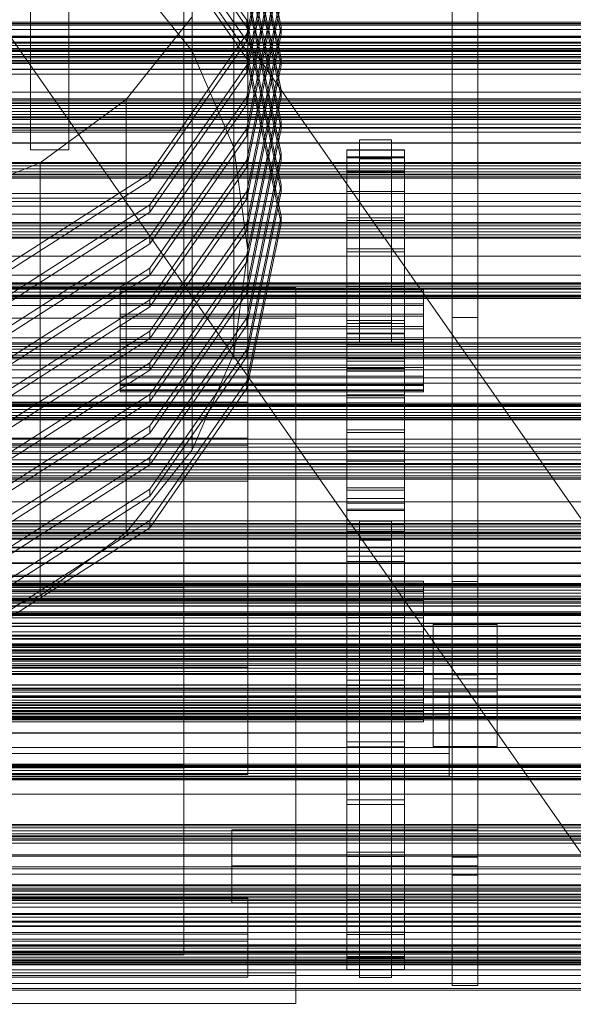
# Model space of a CAD drawing. Header units: millimetres. Extents: x -2233 to 65662, y -50530 to 6847.
# Tile 282 of 656: x 689 to 862, y -33190 to -32882. Entities that reach past the tile are written whole.
import ezdxf

# ---------------------------------------------------------------- set-up
doc = ezdxf.new("R2010")
doc.units = ezdxf.units.MM
for name, color, linetype, lineweight in [('frontal_C01', 7, 'Continuous', 0), ('frontal_C02', 7, 'Continuous', 0), ('frontal_C03', 7, 'Continuous', 0), ('frontal_C03-dry', 7, 'Continuous', 0), ('frontal_secador', 7, 'Continuous', 0), ('frontal_tolva', 7, 'Continuous', 0)]:
    doc.layers.add(name, color=color, linetype=linetype, lineweight=lineweight)

msp = doc.modelspace()

# ---------------------------------------------------------------- linework, layer by layer
at = {"layer": 'frontal_C01'}
for p, q in [((742.583, -32892.161), (742.583, -32756.679)), ((755.57, -32922.24), (755.57, -32786.758)), ((760, -32819.036), (760, -32954.518)), ((770.4, -32884.519), (759.713, -32832.975)), ((759.713, -32886.669), (770.4, -32835.125)), ((759.713, -32835.233), (770.4, -32886.777)), ((770.4, -32837.383), (759.713, -32888.927)), ((759.713, -32882.37), (729.278, -32838.673)), ((729.278, -32840.931), (759.713, -32884.628)), ((770.4, -32894.398), (759.713, -32842.854)), ((759.713, -32896.548), (770.4, -32845.004)), ((759.713, -32845.112), (770.4, -32896.656)), ((759.713, -32892.248), (729.278, -32848.551)), ((770.4, -32847.262), (759.713, -32898.806)), ((729.278, -32850.81), (759.713, -32894.507)), ((755.57, -32986.797), (755.57, -32851.315)), ((770.4, -32904.277), (759.713, -32852.733)), ((759.713, -32906.427), (770.4, -32854.883)), ((759.713, -32854.991), (770.4, -32906.535)), ((770.4, -32857.141), (759.713, -32908.685)), ((740, -32860.392), (740, -32916.843)), ((740, -32860.392), (740, -33059.935)), ((770.4, -32914.156), (759.713, -32862.612)), ((759.713, -32916.306), (770.4, -32864.762)), ((759.713, -32864.87), (770.4, -32916.414)), ((721.924, -32866.332), (742.583, -32892.161)), ((770.4, -32867.02), (759.713, -32918.564)), ((770.4, -32924.035), (759.713, -32872.491)), ((759.713, -32926.185), (770.4, -32874.64)), ((759.713, -32874.749), (770.4, -32926.293)), ((770.4, -32876.898), (759.713, -32928.443)), ((824, -33087.249), (824, -32878.239)), ((824, -32878.239), (824, -32975.495)), ((832, -32878.239), (832, -33087.249)), ((832, -32975.495), (832, -32878.239)), ((721.924, -32907.223), (742.583, -32881.394)), ((742.583, -33016.875), (742.583, -32881.394)), ((770.4, -32933.914), (759.713, -32882.37)), ((759.713, -32884.628), (759.713, -32882.37)), ((729.278, -32930.366), (759.713, -32886.669)), ((759.713, -32936.063), (770.4, -32884.519)), ((759.713, -32884.628), (770.4, -32936.172)), ((759.713, -32888.927), (759.713, -32886.669)), ((770.4, -32886.777), (759.713, -32938.321)), ((770.4, -32884.519), (770.4, -32886.777)), ((759.713, -32888.927), (729.278, -32932.624)), ((742.583, -32892.161), (755.57, -32922.24)), ((770.4, -32943.793), (759.713, -32892.248)), ((759.713, -32894.507), (759.713, -32892.248)), ((759.713, -32945.942), (770.4, -32894.398)), ((759.713, -32894.507), (770.4, -32946.051)), ((770.4, -32894.398), (770.4, -32896.656)), ((729.278, -32940.245), (759.713, -32896.548)), ((759.713, -32898.806), (729.278, -32942.503)), ((759.713, -32898.806), (759.713, -32896.548)), ((770.4, -32896.656), (759.713, -32948.2)), ((759.713, -32955.821), (770.4, -32904.277)), ((770.4, -32904.277), (770.4, -32906.535)), ((695, -32927.042), (721.924, -32907.223)), ((721.924, -33042.704), (721.924, -32907.223)), ((729.278, -32950.124), (759.713, -32906.427)), ((759.713, -32908.685), (759.713, -32906.427)), ((770.4, -32906.535), (759.713, -32958.079)), ((759.713, -32908.685), (729.278, -32952.382)), ((759.713, -32965.7), (770.4, -32914.156)), ((770.4, -32914.156), (770.4, -32916.414)), ((740, -32916.843), (520, -32916.843)), ((729.278, -32960.003), (759.713, -32916.306)), ((740, -33116.385), (740, -32916.843)), ((759.713, -32918.564), (759.713, -32916.306)), ((770.4, -32916.414), (759.713, -32967.958)), ((759.713, -32918.564), (729.278, -32962.261)), ((795, -32925.837), (795, -32919.847)), ((795, -32919.847), (805, -32919.847)), ((795, -32919.847), (795, -32977.169)), ((805, -32919.847), (805, -32925.837)), ((805, -32977.169), (805, -32919.847)), ((755.57, -32922.24), (760, -32954.518)), ((759.713, -32975.579), (770.4, -32924.035)), ((770.4, -32924.035), (770.4, -32926.293)), ((791, -32925.183), (791, -32922.985)), ((791, -32922.985), (791, -32923.084)), ((791, -32922.985), (809, -32922.985)), ((791, -32923.084), (791, -32925.475)), ((791, -32923.084), (809, -32923.084)), ((809, -32923.084), (809, -32922.985)), ((809, -32922.985), (809, -32925.183)), ((809, -32925.475), (809, -32923.084)), ((663.646, -32939.501), (695, -32927.042)), ((695, -33062.524), (695, -32927.042)), ((729.278, -32969.882), (759.713, -32926.185)), ((759.713, -32928.443), (759.713, -32926.185)), ((770.4, -32926.293), (759.713, -32977.837)), ((791, -32929.593), (791, -32925.183)), ((791, -32925.183), (809, -32925.183)), ((791, -32925.475), (791, -32930.067)), ((791, -32925.475), (809, -32925.475)), ((805, -32925.837), (795, -32925.837)), ((795, -32925.837), (795, -32983.159)), ((805, -32925.837), (805, -32983.159)), ((809, -32925.183), (809, -32929.593)), ((809, -32930.067), (809, -32925.475)), ((759.713, -32928.443), (729.278, -32972.14)), ((791, -32936.046), (791, -32929.593)), ((791, -32929.593), (809, -32929.593)), ((791, -32930.067), (791, -32936.684)), ((791, -32930.067), (809, -32930.067)), ((809, -32929.593), (809, -32936.046)), ((809, -32936.684), (809, -32930.067)), ((683.729, -32959.563), (729.278, -32930.366)), ((729.278, -32932.624), (683.729, -32961.821)), ((729.278, -32932.624), (729.278, -32930.366)), ((729.278, -32979.76), (759.713, -32936.063)), ((759.713, -32985.458), (770.4, -32933.914)), ((759.713, -32938.321), (759.713, -32936.063)), ((770.4, -32936.172), (759.713, -32987.716)), ((770.4, -32933.914), (770.4, -32936.172)), ((791, -32944.293), (791, -32936.046)), ((791, -32936.046), (809, -32936.046)), ((809, -32936.046), (809, -32944.293)), ((500, -32938.106), (760, -32938.106)), ((759.713, -32938.321), (729.278, -32982.018)), ((760, -32938.106), (760, -33084.878)), ((760, -32938.106), (760, -32971.682)), ((791, -32936.684), (791, -32945.07)), ((791, -32936.684), (809, -32936.684)), ((809, -32945.07), (809, -32936.684)), ((683.729, -32969.442), (729.278, -32940.245)), ((729.278, -32942.503), (683.729, -32971.7)), ((729.278, -32942.503), (729.278, -32940.245)), ((759.713, -32995.337), (770.4, -32943.793)), ((770.4, -32943.793), (770.4, -32946.051)), ((791, -32954.017), (791, -32944.293)), ((791, -32944.293), (809, -32944.293)), ((791, -32945.07), (791, -32954.904)), ((791, -32945.07), (809, -32945.07)), ((809, -32944.293), (809, -32954.017)), ((809, -32954.904), (809, -32945.07)), ((729.278, -32989.639), (759.713, -32945.942)), ((759.713, -32948.2), (729.278, -32991.897)), ((759.713, -32948.2), (759.713, -32945.942)), ((770.4, -32946.051), (759.713, -32997.595)), ((683.729, -32979.321), (729.278, -32950.124)), ((729.278, -32952.382), (729.278, -32950.124)), ((729.278, -32952.382), (683.729, -32981.579)), ((760, -32954.518), (755.57, -32986.797)), ((791, -32964.846), (791, -32954.017)), ((791, -32954.017), (809, -32954.017)), ((809, -32954.017), (809, -32964.846)), ((729.278, -32999.518), (759.713, -32955.821)), ((759.713, -32958.079), (759.713, -32955.821)), ((791, -32954.904), (791, -32965.808)), ((791, -32954.904), (809, -32954.904)), ((809, -32965.808), (809, -32954.904)), ((683.729, -32989.2), (729.278, -32960.003)), ((759.713, -32958.079), (729.278, -33001.776)), ((729.278, -32962.261), (729.278, -32960.003)), ((729.278, -32962.261), (683.729, -32991.458)), ((485, -32966.037), (775, -32966.037)), ((720, -32967.394), (720, -32966.748)), ((720, -32966.748), (720, -32967.193)), ((720, -32966.748), (815, -32966.748)), ((729.278, -33009.397), (759.713, -32965.7)), ((759.713, -32967.958), (759.713, -32965.7)), ((775, -32966.037), (775, -33180.55)), ((775, -32966.037), (775, -32975.631)), ((791, -32976.362), (791, -32964.846)), ((791, -32964.846), (809, -32964.846)), ((791, -32965.808), (791, -32977.363)), ((809, -32965.808), (791, -32965.808)), ((809, -32964.846), (809, -32976.362)), ((809, -32977.363), (809, -32965.808)), ((815, -32967.193), (815, -32966.748)), ((815, -32966.748), (815, -32967.394)), ((683.729, -32999.079), (729.278, -32969.882)), ((720, -32967.193), (720, -32968.697)), ((720, -32967.193), (815, -32967.193)), ((720, -32969.086), (720, -32967.394)), ((720, -32967.394), (815, -32967.394)), ((720, -32968.697), (720, -32971.158)), ((720, -32968.697), (815, -32968.697)), ((720, -32971.709), (720, -32969.086)), ((720, -32969.086), (815, -32969.086)), ((759.713, -32967.958), (729.278, -33011.655)), ((729.278, -32972.14), (729.278, -32969.882)), ((815, -32968.697), (815, -32967.193)), ((815, -32967.394), (815, -32969.086)), ((815, -32971.158), (815, -32968.697)), ((815, -32969.086), (815, -32971.709)), ((760, -32971.682), (500, -32971.682)), ((729.278, -32972.14), (683.729, -33001.337)), ((720, -32971.158), (720, -32974.409)), ((720, -32971.158), (815, -32971.158)), ((720, -32975.083), (720, -32971.709)), ((720, -32971.709), (815, -32971.709)), ((760, -33118.454), (760, -32971.682)), ((815, -32974.409), (815, -32971.158)), ((815, -32971.709), (815, -32975.083)), ((775, -32975.631), (485, -32975.631)), ((720, -32974.409), (720, -32978.228)), ((720, -32974.409), (815, -32974.409)), ((720, -32978.98), (720, -32975.083)), ((720, -32975.083), (815, -32975.083)), ((729.278, -33019.276), (759.713, -32975.579)), ((759.713, -32977.837), (759.713, -32975.579)), ((775, -33190.144), (775, -32975.631)), ((791, -32988.124), (791, -32976.362)), ((791, -32976.362), (809, -32976.362)), ((809, -32976.362), (809, -32988.124)), ((815, -32978.228), (815, -32974.409)), ((815, -32975.083), (815, -32978.98)), ((832, -32975.495), (824, -32975.495)), ((824, -32975.495), (824, -33184.505)), ((832, -33184.505), (832, -32975.495)), ((720, -32978.228), (720, -32982.354)), ((815, -32978.228), (720, -32978.228)), ((720, -32983.133), (720, -32978.98)), ((720, -32978.98), (815, -32978.98)), ((759.713, -32977.837), (729.278, -33021.534)), ((791, -32977.363), (791, -32989.125)), ((791, -32977.363), (809, -32977.363)), ((805, -32977.169), (795, -32977.169)), ((795, -32977.169), (795, -32983.159)), ((805, -32983.159), (805, -32977.169)), ((809, -32989.125), (809, -32977.363)), ((815, -32982.354), (815, -32978.228)), ((815, -32978.98), (815, -32983.133)), ((683.729, -33008.958), (729.278, -32979.76)), ((729.278, -32982.018), (683.729, -33011.216)), ((720, -32982.354), (720, -32986.507)), ((720, -32982.354), (815, -32982.354)), ((729.278, -32982.018), (729.278, -32979.76)), ((791, -32984.066), (791, -32980.403)), ((791, -32980.403), (791, -32980.567)), ((791, -32980.403), (809, -32980.403)), ((791, -32980.567), (791, -32984.553)), ((791, -32980.567), (809, -32980.567)), ((809, -32980.567), (809, -32980.403)), ((809, -32980.403), (809, -32984.066)), ((809, -32984.553), (809, -32980.567)), ((815, -32986.507), (815, -32982.354)), ((720, -32987.26), (720, -32983.133)), ((720, -32983.133), (815, -32983.133)), ((729.278, -33029.155), (759.713, -32985.458)), ((759.713, -32987.716), (759.713, -32985.458)), ((791, -32991.416), (791, -32984.066)), ((791, -32984.066), (809, -32984.066)), ((791, -32984.553), (791, -32992.206)), ((791, -32984.553), (809, -32984.553)), ((795, -32983.159), (805, -32983.159)), ((809, -32984.066), (809, -32991.416)), ((809, -32992.206), (809, -32984.553)), ((815, -32983.133), (815, -32987.26)), ((720, -32986.507), (720, -32990.404)), ((720, -32986.507), (815, -32986.507)), ((720, -32991.079), (720, -32987.26)), ((720, -32987.26), (815, -32987.26)), ((759.713, -32987.716), (729.278, -33031.413)), ((755.57, -32986.797), (742.583, -33016.875)), ((791, -32999.679), (791, -32988.124)), ((791, -32988.124), (809, -32988.124)), ((809, -32988.124), (809, -32999.679)), ((815, -32990.404), (815, -32986.507)), ((815, -32987.26), (815, -32991.079)), ((683.729, -33018.837), (729.278, -32989.639)), ((720, -32990.404), (720, -32993.779)), ((720, -32990.404), (815, -32990.404)), ((720, -32994.329), (720, -32991.079)), ((720, -32991.079), (815, -32991.079)), ((729.278, -32991.897), (729.278, -32989.639)), ((791, -32989.125), (791, -33000.641)), ((791, -32989.125), (809, -32989.125)), ((791, -33002.17), (791, -32991.416)), ((791, -32991.416), (809, -32991.416)), ((809, -33000.641), (809, -32989.125)), ((809, -32991.416), (809, -33002.17)), ((815, -32993.779), (815, -32990.404)), ((815, -32991.079), (815, -32994.329)), ((729.278, -32991.897), (683.729, -33021.095)), ((720, -32993.779), (720, -32996.401)), ((720, -32993.779), (815, -32993.779)), ((720, -32996.791), (720, -32994.329)), ((720, -32994.329), (815, -32994.329)), ((791, -32992.206), (791, -33003.233)), ((791, -32992.206), (809, -32992.206)), ((809, -33003.233), (809, -32992.206)), ((815, -32996.401), (815, -32993.779)), ((815, -32994.329), (815, -32996.791)), ((720, -32996.401), (720, -32998.093)), ((720, -32996.401), (815, -32996.401)), ((720, -32998.295), (720, -32996.791)), ((720, -32996.791), (815, -32996.791)), ((729.278, -33039.034), (759.713, -32995.337)), ((759.713, -32997.595), (729.278, -33041.292)), ((759.713, -32997.595), (759.713, -32995.337)), ((815, -32998.093), (815, -32996.401)), ((815, -32996.791), (815, -32998.295)), ((683.729, -33028.716), (729.278, -32999.518)), ((720, -32998.093), (720, -32998.739)), ((720, -32998.093), (815, -32998.093)), ((720, -32998.739), (720, -32998.295)), ((720, -32998.295), (815, -32998.295)), ((720, -32998.739), (815, -32998.739)), ((729.278, -33001.776), (729.278, -32999.518)), ((791, -33010.583), (791, -32999.679)), ((791, -32999.679), (809, -32999.679)), ((791, -33000.641), (791, -33011.47)), ((791, -33000.641), (809, -33000.641)), ((809, -32999.679), (809, -33010.583)), ((809, -33011.47), (809, -33000.641)), ((815, -32998.739), (815, -32998.093)), ((815, -32998.295), (815, -32998.739)), ((415, -33001.937), (760, -33001.937)), ((729.278, -33001.776), (683.729, -33030.974)), ((760, -33001.937), (760, -33013.228)), ((760, -33001.937), (760, -33015.368)), ((791, -33015.915), (791, -33002.17)), ((791, -33002.17), (809, -33002.17)), ((791, -33003.233), (791, -33017.211)), ((791, -33003.233), (809, -33003.233)), ((809, -33002.17), (809, -33015.915)), ((809, -33017.211), (809, -33003.233)), ((683.729, -33038.594), (729.278, -33009.397)), ((729.278, -33011.655), (729.278, -33009.397)), ((760, -33013.228), (415, -33013.228)), ((729.278, -33011.655), (683.729, -33040.853)), ((760, -33026.658), (760, -33013.228)), ((791, -33020.417), (791, -33010.583)), ((791, -33010.583), (809, -33010.583)), ((791, -33011.47), (791, -33021.195)), ((791, -33011.47), (809, -33011.47)), ((809, -33010.583), (809, -33020.417)), ((809, -33021.195), (809, -33011.47)), ((760, -33015.368), (415, -33015.368)), ((760, -33026.658), (760, -33015.368)), ((791, -33032.123), (791, -33015.915)), ((791, -33015.915), (809, -33015.915)), ((809, -33015.915), (809, -33032.123)), ((683.729, -33048.473), (729.278, -33019.276)), ((742.583, -33016.875), (721.924, -33042.704)), ((729.278, -33021.534), (729.278, -33019.276)), ((791, -33017.211), (791, -33033.601)), ((791, -33017.211), (809, -33017.211)), ((809, -33033.601), (809, -33017.211)), ((729.278, -33021.534), (683.729, -33050.731)), ((791, -33028.804), (791, -33020.417)), ((791, -33020.417), (809, -33020.417)), ((791, -33021.195), (791, -33029.442)), ((791, -33021.195), (809, -33021.195)), ((809, -33020.417), (809, -33028.804)), ((809, -33029.442), (809, -33021.195)), ((415, -33026.658), (760, -33026.658)), ((791, -33035.42), (791, -33028.804)), ((791, -33028.804), (809, -33028.804)), ((809, -33028.804), (809, -33035.42)), ((683.729, -33058.352), (729.278, -33029.155)), ((729.278, -33031.413), (683.729, -33060.61)), ((729.278, -33031.413), (729.278, -33029.155)), ((791, -33029.442), (791, -33035.894)), ((791, -33029.442), (809, -33029.442)), ((809, -33035.894), (809, -33029.442)), ((791, -33050.17), (791, -33032.123)), ((791, -33032.123), (809, -33032.123)), ((791, -33033.601), (791, -33051.775)), ((791, -33033.601), (809, -33033.601)), ((809, -33032.123), (809, -33050.17)), ((809, -33051.775), (809, -33033.601)), ((791, -33040.012), (791, -33035.42)), ((791, -33035.42), (809, -33035.42)), ((791, -33035.894), (791, -33040.304)), ((791, -33035.894), (809, -33035.894)), ((809, -33035.42), (809, -33040.012)), ((809, -33040.304), (809, -33035.894)), ((683.729, -33068.231), (729.278, -33039.034)), ((729.278, -33041.292), (729.278, -33039.034)), ((791, -33042.403), (791, -33040.012)), ((791, -33040.012), (809, -33040.012)), ((791, -33040.304), (791, -33042.502)), ((791, -33040.304), (809, -33040.304)), ((795, -33045.153), (795, -33039.209)), ((795, -33039.209), (805, -33039.209)), ((795, -33039.209), (795, -33176.091)), ((805, -33039.209), (805, -33045.153)), ((805, -33176.091), (805, -33039.209)), ((809, -33040.012), (809, -33042.403)), ((809, -33042.502), (809, -33040.304)), ((729.278, -33041.292), (683.729, -33070.489)), ((721.924, -33042.704), (695, -33062.524)), ((791, -33042.502), (791, -33042.403)), ((791, -33042.403), (809, -33042.403)), ((791, -33042.502), (809, -33042.502)), ((809, -33042.403), (809, -33042.502)), ((805, -33045.153), (795, -33045.153)), ((795, -33045.153), (795, -33182.034)), ((805, -33045.153), (805, -33182.034)), ((791, -33069.365), (791, -33050.17)), ((791, -33050.17), (809, -33050.17)), ((809, -33050.17), (809, -33069.365)), ((791, -33051.775), (791, -33071.033)), ((809, -33051.775), (791, -33051.775)), ((809, -33071.033), (809, -33051.775)), ((520, -33058.975), (740, -33058.975)), ((540.5, -33058.007), (815, -33058.007)), ((540.5, -33058.617), (815, -33058.617)), ((540.5, -33058.895), (815, -33058.895)), ((740, -33058.975), (740, -33115.426)), ((740, -33058.975), (740, -33118.454)), ((815, -33058.617), (815, -33058.007)), ((815, -33058.007), (815, -33058.895)), ((815, -33060.685), (815, -33058.617)), ((815, -33058.895), (815, -33061.221)), ((824, -33063.669), (824, -33058.024)), ((824, -33058.024), (832, -33058.024)), ((824, -33144.365), (824, -33058.024)), ((832, -33058.024), (832, -33063.669)), ((832, -33058.024), (832, -33144.365)), ((740, -33059.935), (520, -33059.935)), ((540.5, -33060.685), (815, -33060.685)), ((540.5, -33061.221), (815, -33061.221)), ((695, -33062.524), (663.646, -33074.983)), ((740, -33116.385), (740, -33059.935)), ((815, -33064.07), (815, -33060.685)), ((815, -33061.221), (815, -33064.827)), ((540.5, -33064.07), (815, -33064.07)), ((540.5, -33064.827), (815, -33064.827)), ((815, -33068.54), (815, -33064.07)), ((815, -33064.827), (815, -33069.467)), ((832, -33063.669), (824, -33063.669)), ((824, -33063.669), (824, -33150.01)), ((832, -33150.01), (832, -33063.669)), ((540.5, -33068.54), (815, -33068.54)), ((815, -33073.79), (815, -33068.54)), ((540.5, -33069.467), (815, -33069.467)), ((791, -33088.967), (791, -33069.365)), ((791, -33069.365), (809, -33069.365)), ((791, -33071.033), (791, -33090.635)), ((791, -33071.033), (809, -33071.033)), ((809, -33069.365), (809, -33088.967)), ((809, -33090.635), (809, -33071.033)), ((815, -33069.467), (815, -33074.825)), ((818, -33071.484), (838, -33071.484)), ((818, -33088.516), (818, -33071.484)), ((818, -33071.484), (818, -33092.644)), ((838, -33071.484), (838, -33088.516)), ((838, -33092.644), (838, -33071.484)), ((815, -33073.79), (540.5, -33073.79)), ((540.5, -33074.825), (815, -33074.825)), ((815, -33079.465), (815, -33073.79)), ((815, -33074.825), (815, -33080.535)), ((540.5, -33079.465), (815, -33079.465)), ((540.5, -33080.535), (815, -33080.535)), ((815, -33085.175), (815, -33079.465)), ((815, -33080.535), (815, -33086.21)), ((760, -33084.878), (500, -33084.878)), ((540.5, -33085.175), (815, -33085.175)), ((540.5, -33086.21), (815, -33086.21)), ((760, -33118.454), (760, -33084.878)), ((815, -33090.533), (815, -33085.175)), ((815, -33086.21), (815, -33091.46)), ((832, -33087.249), (824, -33087.249)), ((824, -33087.249), (824, -33184.505)), ((832, -33087.249), (832, -33184.505)), ((791, -33108.225), (791, -33088.967)), ((791, -33088.967), (809, -33088.967)), ((809, -33088.967), (809, -33108.225)), ((838, -33088.516), (818, -33088.516)), ((818, -33109.675), (818, -33088.516)), ((838, -33109.675), (838, -33088.516)), ((420, -33092.693), (823, -33092.693)), ((540.5, -33090.533), (815, -33090.533)), ((540.5, -33091.46), (815, -33091.46)), ((791, -33090.635), (791, -33109.83)), ((791, -33090.635), (809, -33090.635)), ((809, -33109.83), (809, -33090.635)), ((815, -33095.173), (815, -33090.533)), ((815, -33091.46), (815, -33095.93)), ((818, -33092.644), (818, -33109.675)), ((838, -33092.644), (818, -33092.644)), ((823, -33092.693), (823, -33099.75)), ((823, -33092.693), (823, -33111.88)), ((838, -33109.675), (838, -33092.644)), ((540.5, -33095.173), (815, -33095.173)), ((540.5, -33095.93), (815, -33095.93)), ((815, -33098.779), (815, -33095.173)), ((815, -33095.93), (815, -33099.315)), ((540.5, -33098.779), (815, -33098.779)), ((540.5, -33099.315), (815, -33099.315)), ((815, -33101.105), (815, -33098.779)), ((815, -33099.315), (815, -33101.383)), ((823, -33099.75), (420, -33099.75)), ((540.5, -33101.105), (815, -33101.105)), ((540.5, -33101.383), (815, -33101.383)), ((540.5, -33101.993), (815, -33101.993)), ((815, -33101.993), (815, -33101.105)), ((815, -33101.383), (815, -33101.993)), ((823, -33118.936), (823, -33099.75)), ((791, -33126.399), (791, -33108.225)), ((791, -33108.225), (809, -33108.225)), ((809, -33108.225), (809, -33126.399)), ((823, -33111.88), (420, -33111.88)), ((791, -33109.83), (791, -33127.877)), ((791, -33109.83), (809, -33109.83)), ((809, -33127.877), (809, -33109.83)), ((818, -33109.675), (838, -33109.675)), ((823, -33118.936), (823, -33111.88)), ((740, -33115.426), (520, -33115.426)), ((520, -33116.385), (740, -33116.385)), ((740, -33174.905), (740, -33115.426)), ((420, -33118.936), (823, -33118.936)), ((500, -33118.454), (760, -33118.454)), ((740, -33118.454), (520, -33118.454)), ((740, -33174.905), (740, -33118.454)), ((791, -33142.789), (791, -33126.399)), ((791, -33126.399), (809, -33126.399)), ((809, -33126.399), (809, -33142.789)), ((791, -33127.877), (791, -33144.085)), ((791, -33127.877), (809, -33127.877)), ((809, -33144.085), (809, -33127.877)), ((755, -33147.076), (755, -33135.786)), ((755, -33135.786), (832, -33135.786)), ((755, -33147.298), (755, -33135.786)), ((832, -33135.786), (832, -33147.076)), ((832, -33135.786), (832, -33147.298)), ((791, -33156.767), (791, -33142.789)), ((791, -33142.789), (809, -33142.789)), ((809, -33142.789), (809, -33156.767)), ((791, -33144.085), (791, -33157.83)), ((791, -33144.085), (809, -33144.085)), ((809, -33157.83), (809, -33144.085)), ((832, -33144.365), (824, -33144.365)), ((824, -33144.365), (824, -33150.01)), ((832, -33150.01), (832, -33144.365)), ((832, -33147.076), (755, -33147.076)), ((755, -33147.076), (755, -33158.588)), ((832, -33147.298), (755, -33147.298)), ((755, -33147.298), (755, -33158.588)), ((832, -33158.588), (832, -33147.076)), ((832, -33158.588), (832, -33147.298)), ((824, -33150.01), (832, -33150.01)), ((415, -33157.177), (760, -33157.177)), ((760, -33157.177), (760, -33168.467)), ((760, -33157.177), (760, -33170.608)), ((791, -33167.794), (791, -33156.767)), ((791, -33156.767), (809, -33156.767)), ((791, -33157.83), (791, -33168.584)), ((791, -33157.83), (809, -33157.83)), ((809, -33156.767), (809, -33167.794)), ((809, -33168.584), (809, -33157.83)), ((755, -33158.588), (832, -33158.588)), ((760, -33168.467), (415, -33168.467)), ((760, -33181.898), (760, -33168.467)), ((791, -33175.447), (791, -33167.794)), ((791, -33167.794), (809, -33167.794)), ((791, -33168.584), (791, -33175.934)), ((791, -33168.584), (809, -33168.584)), ((809, -33167.794), (809, -33175.447)), ((809, -33175.934), (809, -33168.584)), ((760, -33170.608), (415, -33170.608)), ((760, -33181.898), (760, -33170.608)), ((520, -33174.905), (740, -33174.905)), ((791, -33179.433), (791, -33175.447)), ((791, -33175.447), (809, -33175.447)), ((791, -33175.934), (791, -33179.597)), ((791, -33175.934), (809, -33175.934)), ((805, -33176.091), (795, -33176.091)), ((795, -33176.091), (795, -33182.034)), ((805, -33182.034), (805, -33176.091)), ((809, -33175.447), (809, -33179.433)), ((809, -33179.597), (809, -33175.934)), ((791, -33179.597), (791, -33179.433)), ((791, -33179.433), (809, -33179.433)), ((791, -33179.597), (809, -33179.597)), ((809, -33179.433), (809, -33179.597)), ((415, -33181.898), (760, -33181.898)), ((775, -33180.55), (485, -33180.55)), ((775, -33190.144), (775, -33180.55)), ((795, -33182.034), (805, -33182.034)), ((824, -33184.505), (832, -33184.505)), ((485, -33190.144), (775, -33190.144))]:
    msp.add_line(p, q, dxfattribs=at)
at = {"layer": 'frontal_C02'}
for p, q in [((2130, -33119.613), (-2130, -33119.613)), ((2130, -33124.613), (-2130, -33124.613)), ((2130, -33174.613), (-2130, -33174.613)), ((2130, -33179.613), (-2130, -33179.613))]:
    msp.add_line(p, q, dxfattribs=at)
at = {"layer": 'frontal_C03'}
for p, q in [((1496, -32883.879), (-1496, -32883.879)), ((1496, -32883.994), (-1496, -32883.994)), ((1250, -32883.034), (-1250, -32883.034)), ((-1250, -32883.465), (1250, -32883.465)), ((1496, -32887.474), (-1496, -32887.474)), ((-1496, -32887.609), (1496, -32887.609)), ((1250, -32889.268), (-1250, -32889.268)), ((1250, -32889.654), (-1250, -32889.654)), ((1496, -32891.376), (-1496, -32891.376)), ((1496, -32891.511), (-1496, -32891.511)), ((1250, -32890.32), (-1250, -32890.32)), ((-1250, -32891.253), (1250, -32891.253)), ((1250, -32892.194), (-1250, -32892.194)), ((1250, -32893.127), (-1250, -32893.127)), ((1496, -32894.991), (-1496, -32894.991)), ((1496, -32895.105), (-1496, -32895.105)), ((1250, -32893.792), (-1250, -32893.792)), ((1250, -32894.179), (-1250, -32894.179)), ((1250, -32895.519), (-1250, -32895.519)), ((1250, -32895.951), (-1250, -32895.951)), ((1496, -32897.768), (-1496, -32897.768)), ((1496, -32897.845), (-1496, -32897.845)), ((1496, -32899.286), (-1496, -32899.286)), ((1496, -32899.313), (-1496, -32899.313)), ((1250, -32907.087), (-1250, -32907.087)), ((1250, -32907.453), (-1250, -32907.453)), ((1250, -32908.102), (-1250, -32908.102)), ((1250, -32908.488), (-1250, -32908.488)), ((1250, -32909.154), (-1250, -32909.154)), ((-1250, -32910.086), (1250, -32910.086)), ((1250, -32911.028), (-1250, -32911.028)), ((1250, -32911.96), (-1250, -32911.96)), ((1250, -32912.626), (-1250, -32912.626)), ((1250, -32913.013), (-1250, -32913.013)), ((1250, -32915.976), (-1250, -32915.976)), ((1250, -32916.221), (-1250, -32916.221)), ((1250, -32920.834), (-1250, -32920.834)), ((1250, -32920.92), (-1250, -32920.92)), ((1250, -32926.936), (-1250, -32926.936)), ((1250, -32927.322), (-1250, -32927.322)), ((1250, -32927.988), (-1250, -32927.988)), ((-1250, -32928.92), (1250, -32928.92)), ((1250, -32929.862), (-1250, -32929.862)), ((1250, -32930.794), (-1250, -32930.794)), ((1250, -32931.46), (-1250, -32931.46)), ((1250, -32931.846), (-1250, -32931.846)), ((1250, -32945.77), (-1250, -32945.77)), ((1250, -32946.156), (-1250, -32946.156)), ((1250, -32946.822), (-1250, -32946.822)), ((-1250, -32947.754), (1250, -32947.754)), ((1250, -32948.696), (-1250, -32948.696)), ((1250, -32949.628), (-1250, -32949.628)), ((1250, -32950.294), (-1250, -32950.294)), ((1250, -32950.68), (-1250, -32950.68)), ((1250, -32964.604), (-1250, -32964.604)), ((1250, -32964.99), (-1250, -32964.99)), ((1250, -32965.656), (-1250, -32965.656)), ((-1250, -32966.588), (1250, -32966.588)), ((1250, -32967.53), (-1250, -32967.53)), ((1250, -32968.462), (-1250, -32968.462)), ((1250, -32969.128), (-1250, -32969.128)), ((1250, -32969.514), (-1250, -32969.514)), ((1250, -32983.438), (-1250, -32983.438)), ((1250, -32983.824), (-1250, -32983.824)), ((1250, -32984.49), (-1250, -32984.49)), ((-1250, -32985.422), (1250, -32985.422)), ((1250, -32986.364), (-1250, -32986.364)), ((1250, -32987.296), (-1250, -32987.296)), ((1250, -32987.962), (-1250, -32987.962)), ((1250, -32988.348), (-1250, -32988.348)), ((1250, -33002.271), (-1250, -33002.271)), ((1250, -33002.658), (-1250, -33002.658)), ((1250, -33003.324), (-1250, -33003.324)), ((-1250, -33004.256), (1250, -33004.256)), ((1250, -33005.198), (-1250, -33005.198)), ((1250, -33006.13), (-1250, -33006.13)), ((1250, -33006.796), (-1250, -33006.796)), ((1250, -33007.182), (-1250, -33007.182)), ((1250, -33021.105), (-1250, -33021.105)), ((1250, -33021.492), (-1250, -33021.492)), ((1250, -33022.157), (-1250, -33022.157)), ((-1250, -33023.09), (1250, -33023.09)), ((1250, -33024.031), (-1250, -33024.031)), ((1250, -33024.964), (-1250, -33024.964)), ((1250, -33025.63), (-1250, -33025.63)), ((1250, -33026.016), (-1250, -33026.016)), ((1250, -33039.939), (-1250, -33039.939)), ((1250, -33040.325), (-1250, -33040.325)), ((1250, -33040.991), (-1250, -33040.991)), ((-1250, -33041.924), (1250, -33041.924)), ((1250, -33042.637), (-1250, -33042.637)), ((1250, -33042.723), (-1250, -33042.723)), ((1250, -33042.865), (-1250, -33042.865)), ((1250, -33043.798), (-1250, -33043.798)), ((1250, -33044.464), (-1250, -33044.464)), ((1250, -33044.85), (-1250, -33044.85)), ((1250, -33047.336), (-1250, -33047.336)), ((1250, -33047.58), (-1250, -33047.58)), ((1250, -33048.593), (-1250, -33048.593)), ((1250, -33048.66), (-1250, -33048.66)), ((1250, -33052.264), (-1250, -33052.264)), ((1250, -33052.455), (-1250, -33052.455)), ((1250, -33056.103), (-1250, -33056.103)), ((1250, -33056.469), (-1250, -33056.469)), ((1250, -33058.773), (-1250, -33058.773)), ((1250, -33059.114), (-1250, -33059.114)), ((1250, -33059.159), (-1250, -33059.159)), ((1250, -33059.4), (-1250, -33059.4)), ((1250, -33059.825), (-1250, -33059.825)), ((-1250, -33060.758), (1250, -33060.758)), ((1250, -33061.699), (-1250, -33061.699)), ((1250, -33062.632), (-1250, -33062.632)), ((1496, -33063.325), (-1496, -33063.325)), ((1496, -33063.351), (-1496, -33063.351)), ((1496, -33064.243), (-1496, -33064.243)), ((1496, -33064.27), (-1496, -33064.27)), ((1496, -33064.793), (-1496, -33064.793)), ((1496, -33064.869), (-1496, -33064.869)), ((1496, -33065.712), (-1496, -33065.712)), ((1250, -33063.297), (-1250, -33063.297)), ((1250, -33063.684), (-1250, -33063.684)), ((1496, -33065.788), (-1496, -33065.788)), ((1496, -33067.533), (-1496, -33067.533)), ((1496, -33067.647), (-1496, -33067.647)), ((1496, -33068.452), (-1496, -33068.452)), ((1496, -33068.566), (-1496, -33068.566)), ((1250, -33067.606), (-1250, -33067.606)), ((-1250, -33068.037), (1250, -33068.037)), ((1250, -33068.1), (-1250, -33068.1)), ((-1250, -33068.437), (1250, -33068.437)), ((1496, -33071.127), (-1496, -33071.127)), ((-1496, -33071.262), (1496, -33071.262)), ((1496, -33072.046), (-1496, -33072.046)), ((-1496, -33072.181), (1496, -33072.181)), ((1496, -33075.029), (-1496, -33075.029)), ((1496, -33075.164), (-1496, -33075.164)), ((1496, -33075.948), (-1496, -33075.948)), ((1496, -33076.083), (-1496, -33076.083)), ((1250, -33077.607), (-1250, -33077.607)), ((1250, -33077.854), (-1250, -33077.854)), ((1250, -33077.993), (-1250, -33077.993)), ((1496, -33078.644), (-1496, -33078.644)), ((1496, -33078.758), (-1496, -33078.758)), ((1496, -33079.563), (-1496, -33079.563)), ((1496, -33079.677), (-1496, -33079.677)), ((1250, -33078.191), (-1250, -33078.191)), ((1250, -33078.659), (-1250, -33078.659)), ((-1250, -33079.591), (1250, -33079.591)), ((1250, -33080.091), (-1250, -33080.091)), ((1250, -33080.523), (-1250, -33080.523)), ((1250, -33080.533), (-1250, -33080.533)), ((1496, -33081.422), (-1496, -33081.422)), ((1496, -33081.498), (-1496, -33081.498)), ((1496, -33082.341), (-1496, -33082.341)), ((1496, -33082.417), (-1496, -33082.417)), ((1496, -33082.94), (-1496, -33082.94)), ((1496, -33082.967), (-1496, -33082.967)), ((1496, -33083.858), (-1496, -33083.858)), ((1496, -33083.885), (-1496, -33083.885)), ((1250, -33081.465), (-1250, -33081.465)), ((1250, -33082.131), (-1250, -33082.131)), ((1250, -33082.518), (-1250, -33082.518)), ((1250, -33086.892), (-1250, -33086.892)), ((1250, -33087.178), (-1250, -33087.178)), ((1250, -33091.659), (-1250, -33091.659)), ((1250, -33092.025), (-1250, -33092.025)), ((1250, -33093.836), (-1250, -33093.836)), ((1250, -33094.027), (-1250, -33094.027)), ((1250, -33096.441), (-1250, -33096.441)), ((1250, -33096.827), (-1250, -33096.827)), ((1250, -33097.493), (-1250, -33097.493)), ((1250, -33097.631), (-1250, -33097.631)), ((1250, -33097.698), (-1250, -33097.698)), ((-1250, -33098.425), (1250, -33098.425)), ((1250, -33099.367), (-1250, -33099.367)), ((1250, -33100.299), (-1250, -33100.299)), ((1250, -33100.548), (-1250, -33100.548)), ((1250, -33100.793), (-1250, -33100.793)), ((1250, -33100.965), (-1250, -33100.965)), ((1250, -33101.351), (-1250, -33101.351)), ((1250, -33105.406), (-1250, -33105.406)), ((1250, -33105.492), (-1250, -33105.492)), ((1250, -33115.275), (-1250, -33115.275)), ((1250, -33115.661), (-1250, -33115.661)), ((1250, -33116.327), (-1250, -33116.327)), ((-1250, -33117.259), (1250, -33117.259)), ((1250, -33118.201), (-1250, -33118.201)), ((1250, -33119.133), (-1250, -33119.133)), ((1250, -33119.799), (-1250, -33119.799)), ((1250, -33120.185), (-1250, -33120.185)), ((1250, -33134.109), (-1250, -33134.109)), ((1250, -33134.495), (-1250, -33134.495)), ((1250, -33135.161), (-1250, -33135.161)), ((-1250, -33136.093), (1250, -33136.093)), ((1250, -33137.035), (-1250, -33137.035)), ((1250, -33137.967), (-1250, -33137.967)), ((1250, -33138.633), (-1250, -33138.633)), ((1250, -33139.019), (-1250, -33139.019)), ((1250, -33152.943), (-1250, -33152.943)), ((1250, -33153.329), (-1250, -33153.329)), ((1250, -33153.995), (-1250, -33153.995)), ((-1250, -33154.927), (1250, -33154.927)), ((1250, -33155.869), (-1250, -33155.869)), ((1250, -33156.801), (-1250, -33156.801)), ((1250, -33157.467), (-1250, -33157.467)), ((1250, -33157.853), (-1250, -33157.853)), ((1250, -33171.776), (-1250, -33171.776)), ((1250, -33172.163), (-1250, -33172.163)), ((1250, -33172.828), (-1250, -33172.828)), ((-1250, -33173.761), (1250, -33173.761)), ((1250, -33174.703), (-1250, -33174.703)), ((1250, -33175.635), (-1250, -33175.635)), ((1250, -33176.301), (-1250, -33176.301)), ((1250, -33176.687), (-1250, -33176.687))]:
    msp.add_line(p, q, dxfattribs=at)
at = {"layer": 'frontal_C03-dry'}
for p, q in [((1250, -32885.375), (-1250, -32885.375)), ((1290, -32887.875), (-1290, -32887.875)), ((1250, -32889.375), (-1250, -32889.375)), ((-1290, -32891.875), (1290, -32891.875)), ((-1250, -32905), (1250, -32905)), ((1250, -32911), (-1250, -32911)), ((1290, -32913.5), (-1290, -32913.5)), ((-1290, -32917.5), (1290, -32917.5)), ((1250, -32915), (-1250, -32915)), ((-1250, -32930.625), (1250, -32930.625)), ((1290, -32939.125), (-1290, -32939.125)), ((1250, -32936.625), (-1250, -32936.625)), ((1250, -32940.625), (-1250, -32940.625)), ((-1290, -32943.125), (1290, -32943.125)), ((-1250, -32956.25), (1250, -32956.25)), ((1250, -32962.25), (-1250, -32962.25)), ((1290, -32964.75), (-1290, -32964.75)), ((1250, -32966.25), (-1250, -32966.25)), ((-1290, -32968.75), (1290, -32968.75)), ((-1250, -32981.875), (1250, -32981.875)), ((1250, -32987.875), (-1250, -32987.875)), ((1290, -32990.375), (-1290, -32990.375)), ((-1290, -32994.375), (1290, -32994.375)), ((1250, -32991.875), (-1250, -32991.875)), ((-1250, -33007.5), (1250, -33007.5)), ((1290, -33016), (-1290, -33016)), ((1250, -33013.5), (-1250, -33013.5)), ((1250, -33017.5), (-1250, -33017.5)), ((-1290, -33020), (1290, -33020)), ((-1250, -33033.125), (1250, -33033.125)), ((1250, -33039.125), (-1250, -33039.125)), ((1250, -33043.125), (-1250, -33043.125)), ((-1250, -33058.75), (1250, -33058.75)), ((1250, -33064.75), (-1250, -33064.75)), ((1250, -33068.75), (-1250, -33068.75)), ((-1250, -33084.375), (1250, -33084.375)), ((1250, -33090.375), (-1250, -33090.375)), ((1250, -33094.375), (-1250, -33094.375)), ((-1250, -33110), (1250, -33110)), ((1250, -33116), (-1250, -33116)), ((1250, -33120), (-1250, -33120))]:
    msp.add_line(p, q, dxfattribs=at)
at = {"layer": 'frontal_secador'}
for p, q in [((1300, -32996), (-1300, -32996)), ((-1400, -33000), (1400, -33000)), ((-1380, -33000), (1380, -33000)), ((-1300, -33000), (1300, -33000)), ((-1380, -33003), (1380, -33003)), ((-1300, -33016), (1300, -33016)), ((-1265, -33015), (1265, -33015)), ((-1265, -33018), (1265, -33018)), ((1300, -33020), (-1300, -33020)), ((-1400, -33075), (1400, -33075)), ((-1265, -33072), (1265, -33072)), ((-1265, -33075), (1265, -33075)), ((1250, -33137.611), (-1250, -33137.611)), ((1250, -33139.918), (-1250, -33139.918)), ((-1250, -33143.65), (1250, -33143.65)), ((1250, -33144), (-1250, -33144)), ((1250, -33147.382), (-1250, -33147.382)), ((-1250, -33148), (1250, -33148)), ((1250, -33149.689), (-1250, -33149.689)), ((1250, -33154), (-1250, -33154)), ((1250, -33154.545), (-1250, -33154.545)), ((1250, -33156), (-1250, -33156)), ((1250, -33156.144), (-1250, -33156.144)), ((1250, -33156.709), (-1250, -33156.709)), ((1250, -33158.686), (-1250, -33158.686)), ((1250, -33160), (-1250, -33160)), ((1320, -33162), (-1320, -33162)), ((1320, -33162.273), (-1320, -33162.273)), ((1320, -33163.072), (-1320, -33163.072)), ((1320, -33164.343), (-1320, -33164.343)), ((1250, -33162), (-1250, -33162)), ((1320, -33166), (-1320, -33166)), ((1250, -33164.651), (-1250, -33164.651)), ((1250, -33165.859), (-1250, -33165.859)), ((-1250, -33166), (1250, -33166)), ((1320, -33167.929), (-1320, -33167.929)), ((-1320, -33170), (1320, -33170)), ((-1250, -33170), (1250, -33170)), ((1320, -33172.071), (-1320, -33172.071)), ((1320, -33174), (-1320, -33174)), ((1320, -33175.657), (-1320, -33175.657)), ((1250, -33174.141), (-1250, -33174.141)), ((1320, -33176.928), (-1320, -33176.928)), ((1320, -33177.727), (-1320, -33177.727)), ((1320, -33178), (-1320, -33178)), ((1250, -33177.285), (-1250, -33177.285)), ((1250, -33178), (-1250, -33178)), ((1250, -33181.314), (-1250, -33181.314)), ((1250, -33183.856), (-1250, -33183.856)), ((1250, -33185.455), (-1250, -33185.455)), ((1250, -33186), (-1250, -33186))]:
    msp.add_line(p, q, dxfattribs=at)
at = {"layer": 'frontal_tolva'}
for p, q in [((692, -32923), (692, -32783)), ((704, -32923), (704, -32783)), ((1769.584, -34332.806), (722.584, -32835.806)), ((1720.416, -34367.194), (673.416, -32870.194)), ((692, -32923), (704, -32923))]:
    msp.add_line(p, q, dxfattribs=at)

doc.saveas('drawing.dxf')
